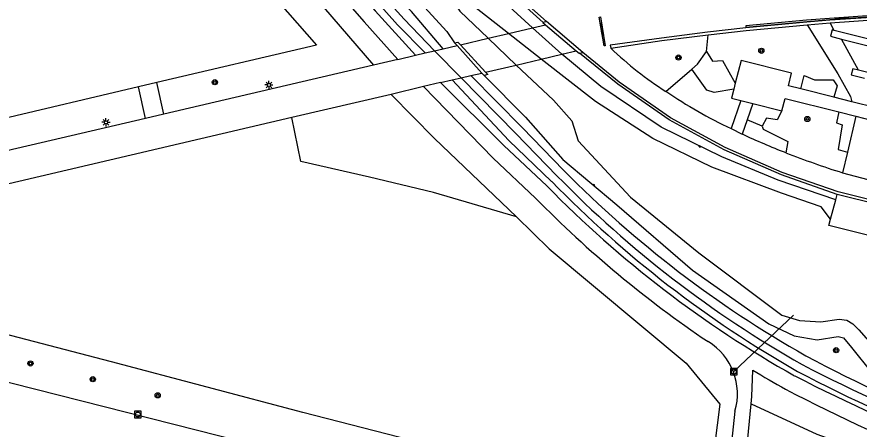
# Model space of a CAD drawing. Extents: x 131000 to 133014, y 396499 to 399001.
# Drawn here: x 132758.2 to 132887.8, y 396968.2 to 397031.7 of the extents above; entities that cross this region are included whole.
import ezdxf

# ---------------------------------------------------------------- set-up
doc = ezdxf.new("R2010")
doc.units = 0
for name, color, linetype in [('gg-afsc-hekwerk', 7, 'Continuous'), ('gg-afsc-muur', 7, 'Continuous'), ('gg-aspt-spoorlijn', 7, 'Continuous'), ('gg-knt-verharding', 7, 'Continuous'), ('gg-kntw-bovenkant insteek waterloop', 7, 'Continuous'), ('gg-kntw-waterlijn', 7, 'Continuous'), ('gg-kwrk-duiker nz buis', 7, 'Continuous'), ('gg-kwrk-kunstwerk niveau 01', 7, 'Continuous'), ('gg-kwrk-steiger', 7, 'Continuous'), ('gt-grn-afwateringsgoot', 7, 'Continuous'), ('gt-grn-groengrens', 7, 'Continuous'), ('gt-symb-afwateringsgoot', 7, 'Continuous'), ('gt-symb-boom', 7, 'Continuous'), ('gt-symb-lichtmast', 7, 'Continuous'), ('gt-symb-rioolschacht', 7, 'Continuous'), ('gt-symb-talud symbool', 7, 'Continuous')]:
    doc.layers.add(name, color=color, linetype=linetype)

# ---------------------------------------------------------------- blocks, each defined once
blk = doc.blocks.new('gt0-BOOM')
at = {"layer": 'gt-symb-boom'}
for radius in [0.4, 0.2]:
    blk.add_circle((0, 0), radius, dxfattribs=at)
blk = doc.blocks.new('gt0-AFWGT')
at = {"layer": 'gt-symb-afwateringsgoot'}
for p, q in [((-1.08, 0), (-0.73, 0)), ((-0.23, 0), (0.22, 0)), ((0.72, 0), (1.07, 0))]:
    blk.add_line(p, q, dxfattribs=at)
for points in [[(-0.73, 0.08), (-0.23, 0.08), (-0.23, -0.08), (-0.73, -0.08)], [(0.22, 0.08), (0.72, 0.08), (0.72, -0.08), (0.22, -0.08)]]:
    blk.add_lwpolyline(points, close=True, dxfattribs=at)
blk = doc.blocks.new('gt0-TALUD_1')
at = {"layer": 'gt-symb-talud symbool'}
for p, q in [((0, -1), (0, 0)), ((-1, -1), (-1, 0)), ((-0.5, -2), (-0.5, 0)), ((0.5, -2), (0.5, 0)), ((1, -1), (1, 0))]:
    blk.add_line(p, q, dxfattribs=at)
blk = doc.blocks.new('gt0-AFWGT_1')
at = {"layer": 'gt-symb-afwateringsgoot'}
for p, q in [((-1.08, 0), (-0.73, 0)), ((-0.23, 0), (0.22, 0)), ((0.72, 0), (1.07, 0))]:
    blk.add_line(p, q, dxfattribs=at)
for points in [[(-0.73, 0.08), (-0.23, 0.08), (-0.23, -0.08), (-0.73, -0.08)], [(0.22, 0.08), (0.72, 0.08), (0.72, -0.08), (0.22, -0.08)]]:
    blk.add_lwpolyline(points, close=True, dxfattribs=at)
blk = doc.blocks.new('gt0-RS')
at = {"layer": 'gt-symb-rioolschacht'}
blk.add_lwpolyline([(-0.5, -0.5), (0.5, -0.5), (0.5, 0.5), (-0.5, 0.5)], close=True, dxfattribs=at)
blk.add_circle((0, 0), 0.375, dxfattribs=at)
blk = doc.blocks.new('gt0-LMAST')
at = {"layer": 'gt-symb-lichtmast'}
for p, q in [((-0.18, 0.17), (-0.45, 0.44)), ((-0.01, 0.25), (-0.01, 0.62)), ((0.17, 0.17), (0.44, 0.44)), ((-0.26, 0), (-0.63, 0)), ((-0.18, -0.18), (-0.45, -0.45)), ((-0.01, -0.25), (-0.01, -0.63)), ((0.44, -0.45), (0.17, -0.18)), ((0.24, 0), (0.62, 0))]:
    blk.add_line(p, q, dxfattribs=at)
blk.add_circle((-0.01, 0), 0.25, dxfattribs=at)

msp = doc.modelspace()

# ---------------------------------------------------------------- linework, layer by layer
at = {"layer": 'gg-afsc-hekwerk'}
for p, q in [((132779.78, 397021.55), (132776.95, 397020.91)), ((132776.95, 397020.91), (132728.13, 397009.42))]:
    msp.add_line(p, q, dxfattribs=at)
for points in [[(132782.36, 397052.38), (132804.29, 397027.31), (132779.78, 397021.55)], [(132852.57, 396941.8), (132853.12, 396950.93), (132711.33, 396986.92), (132710.19, 396986.62)]]:
    msp.add_lwpolyline(points, dxfattribs=at)
at = {"layer": 'gg-afsc-muur'}
msp.add_line((132879.8, 397030.46), (132883.33, 397030.75), dxfattribs=at)
for points in [[(132839.68, 397030.94), (132834.33, 397035.79), (132825.79, 397043.69), (132818.91, 397050.44), (132810.97, 397058.63), (132768.61, 397104.24), (132768.31, 397103.97)], [(132839.19, 397030.82), (132834.05, 397035.5), (132825.5, 397043.39), (132818.65, 397050.17), (132810.68, 397058.36), (132768.31, 397103.97)], [(132929.33, 397032.65), (132920.96, 397032.73), (132915.2, 397032.67), (132899.99, 397032.18), (132891.28, 397031.7), (132883.29, 397031.15), (132879.75, 397030.86), (132870.38, 397029.98), (132864.46, 397029.34), (132857.38, 397028.42), (132849.51, 397027.33), (132849.59, 397026.88)], [(132883.33, 397030.75), (132891.32, 397031.31), (132900.04, 397031.78), (132914.94, 397032.27)], [(132864.55, 397028.93), (132870.39, 397029.56), (132879.8, 397030.46)], [(132849.59, 397026.88), (132857.44, 397028.03), (132864.55, 397028.93)], [(132884.42, 397004.34), (132875.83, 397007.34), (132867, 397011.18), (132858.55, 397015.8), (132850.66, 397021.32), (132844.76, 397026.08)], [(132963.11, 396984.99), (132884.58, 397004.73), (132875.97, 397007.72), (132867.17, 397011.56), (132858.75, 397016.13), (132850.89, 397021.64), (132845.27, 397026.19)]]:
    msp.add_lwpolyline(points, dxfattribs=at)
at = {"layer": 'gg-aspt-spoorlijn'}
msp.add_line((132826.55, 397022.28), (132822.48, 397026.46), dxfattribs=at)
for points in [[(132822.48, 397026.46), (132817.8, 397031.34), (132810.51, 397039.39), (132770.17, 397085.28), (132758, 397099.01)], [(132841.31, 397007.22), (132834.98, 397013.72), (132826.55, 397022.28)]]:
    msp.add_lwpolyline(points, dxfattribs=at)
for centre, radius, start, end in [((132963.15, 397126.25), 170.34, 224.3317, 240.4045), ((132990.81, 397193.17), 242.35, 242.5318, 255.5202)]:
    msp.add_arc(centre, radius, start, end, dxfattribs=at)
at = {"layer": 'gg-knt-verharding'}
for p, q in [((132883.97, 397029.59), (132883.33, 397030.75)), ((132887.67, 397023.48), (132885.1, 397028.25)), ((132821.05, 397026.12), (132822.48, 397026.46)), ((132822.48, 397026.46), (132823.78, 397026.75)), ((132823.78, 397026.75), (132825.93, 397027.25)), ((132816.83, 397025.13), (132813.09, 397024.23)), ((132816.83, 397025.13), (132819.55, 397025.77)), ((132819.55, 397025.77), (132821.05, 397026.12)), ((132813.09, 397024.23), (132780.82, 397016.68)), ((132826.55, 397022.28), (132828.08, 397022.63)), ((132828.08, 397022.63), (132829.77, 397023.02)), ((132780.82, 397016.68), (132779.78, 397021.55)), ((132823.4, 397021.55), (132820.8, 397020.94)), ((132823.4, 397021.55), (132825.21, 397021.96)), ((132825.21, 397021.96), (132826.55, 397022.28)), ((132868.74, 397021.46), (132868.51, 397020.52)), ((132778.02, 397016.05), (132776.95, 397020.91)), ((132820.8, 397020.94), (132815.78, 397019.74)), ((132883.88, 397019.3), (132878.82, 397020.58)), ((132815.78, 397019.74), (132800.52, 397016.18)), ((132869.58, 397018.78), (132868.08, 397014.47)), ((132869.58, 397018.78), (132871.45, 397018.33)), ((132886.68, 397018.59), (132883.88, 397019.3)), ((132871.45, 397018.33), (132870.55, 397015.82)), ((132871.45, 397018.33), (132875.92, 397017.2)), ((132890.41, 397017.67), (132886.68, 397018.59)), ((132800.52, 397016.18), (132732.66, 397000.3)), ((132780.82, 397016.68), (132778.02, 397016.05)), ((132884.68, 397017.03), (132887.27, 397016.38)), ((132887.27, 397016.38), (132885.99, 397010.85)), ((132887.27, 397016.38), (132890.84, 397015.47)), ((132870.55, 397015.82), (132869.77, 397013.64)), ((132868.08, 397014.47), (132869.77, 397013.64)), ((132885.99, 397010.85), (132885.24, 397007.67)), ((132885.24, 397007.67), (132889.12, 397006.65)), ((132869.63, 396956.16), (132871.17, 396972.11)), ((132868.69, 396970.96), (132866.45, 396950.3))]:
    msp.add_line(p, q, dxfattribs=at)
for points in [[(132758.29, 397094.53), (132764.05, 397088.44), (132788.92, 397060.38), (132813.34, 397032.62), (132819.55, 397025.77)], [(132786.12, 397055.56), (132788.01, 397057.46), (132788.4, 397057.42), (132811.63, 397030.91), (132816.83, 397025.13)], [(132879.8, 397030.46), (132884.53, 397022.92), (132886.47, 397019.42), (132886.68, 397018.59)], [(132883.97, 397029.59), (132883.64, 397029.66), (132883.4, 397028.68), (132885.1, 397028.25)], [(132918.54, 397020.86), (132905.81, 397024.08), (132906.81, 397027.96), (132899.05, 397029.91), (132898.08, 397026.05), (132883.97, 397029.59)], [(132885.1, 397028.25), (132897.83, 397025.04), (132897.35, 397023.11), (132899.29, 397022.64), (132898.8, 397020.67), (132887.67, 397023.48)], [(132878.82, 397020.58), (132876.91, 397021.07), (132877.4, 397023.01), (132869.63, 397024.96), (132868.74, 397021.46)], [(132887.67, 397023.48), (132886.82, 397023.7), (132886.58, 397022.73), (132888.61, 397022.22)], [(132839.74, 397005.67), (132833.14, 397011.87), (132823.4, 397021.55)], [(132838.02, 397003.78), (132831.49, 397009.92), (132820.8, 397020.94)], [(132868.51, 397020.52), (132868.16, 397019.16), (132869.58, 397018.78)], [(132875.92, 397017.2), (132876.41, 397019.12), (132884.68, 397017.03)], [(132778.02, 397016.05), (132729.17, 397004.63), (132728.13, 397009.42)], [(132871.17, 396972.11), (132871.27, 396973.23), (132871.41, 396977.3)]]:
    msp.add_lwpolyline(points, dxfattribs=at)
for centre, radius, start, end in [((132884.33, 397062.31), 49.62, 225.5651, 238.0506), ((132900.49, 397082.56), 75.41, 235.77, 244.5456), ((132925.05, 397133.72), 132.19, 245.2805, 248.4539), ((132924.94, 397133.59), 132.03, 248.4797, 252.5052), ((132961.12, 397124.39), 169.79, 224.3674, 240.6384), ((132958.74, 397121.68), 168.74, 224.3213, 236.0706), ((132859.61, 396973.61), 9.46, 343.7023, 58.4773), ((132958.61, 397121.44), 168.47, 238.8305, 240.815), ((132993.23, 397199.65), 251.28, 242.6732, 255.3573), ((132986.22, 397181.94), 234.81, 242.1303, 255.9072)]:
    msp.add_arc(centre, radius, start, end, dxfattribs=at)
at = {"layer": 'gg-kntw-bovenkant insteek waterloop'}
msp.add_line((132837.53, 397029.98), (132842.06, 397025.91), dxfattribs=at)
for points in [[(132837.53, 397029.98), (132827.47, 397039.2), (132823.13, 397044.23), (132817.7, 397050.03), (132814.73, 397052.13), (132810.15, 397056.41), (132804.61, 397062.76), (132799.04, 397069.21), (132795.16, 397073.74), (132788.79, 397079.52), (132783.39, 397085.76), (132775.35, 397094.95), (132771.11, 397099.01), (132766.74, 397102.47)], [(132763.28, 397099.17), (132765.97, 397096.16), (132770.89, 397089.73), (132776.18, 397082.16), (132784.51, 397072.51), (132793.79, 397062.32), (132798.77, 397055.66), (132807.89, 397047.43), (132824.34, 397029.44), (132825.56, 397027.66)], [(132884.19, 397003.51), (132875.33, 397006.54), (132866.65, 397010.11), (132857.32, 397014.71), (132848.05, 397020.98), (132842.06, 397025.91)], [(132830.13, 397022.66), (132836.49, 397016.24), (132842.19, 397009.74), (132850.49, 397002.72), (132862.16, 396992.69), (132873.9, 396984.42), (132877.81, 396982.55), (132881.35, 396981.94), (132884.55, 396982.48), (132885.4, 396982.26), (132886.63, 396980.78), (132889.76, 396976.85), (132893.01, 396974.45), (132901.91, 396970.17), (132918.74, 396964.04), (132931.83, 396960.16), (132944.38, 396957.32), (132953.7, 396955.95)]]:
    msp.add_lwpolyline(points, dxfattribs=at)
at = {"layer": 'gg-kntw-waterlijn'}
for p, q in [((132838.89, 397025.16), (132833.84, 397029.11)), ((132830.71, 397028.38), (132835.05, 397024.26))]:
    msp.add_line(p, q, dxfattribs=at)
for points in [[(132833.84, 397029.11), (132828.39, 397033.37), (132823.37, 397040.15), (132820.87, 397044.28), (132816.94, 397048.1), (132813.82, 397050.01), (132807.6, 397053.3), (132805.79, 397054.87), (132803.5, 397057.38), (132802.52, 397059.3), (132800.36, 397063.9), (132797.17, 397068.36), (132792.3, 397073.37), (132787.41, 397077.41), (132784.53, 397079.34), (132782.53, 397081.15), (132779.88, 397084.89), (132776.33, 397089.67), (132769.91, 397097.15), (132765.67, 397101.45)], [(132764.25, 397100.1), (132767.11, 397098.06), (132772.86, 397091.15), (132778.3, 397084.26), (132786.86, 397074.28), (132792.7, 397070.27), (132797.01, 397065.32), (132801.54, 397056.71), (132804.13, 397053.46), (132807.96, 397050.73), (132813.13, 397047.49), (132817.17, 397045.55), (132818.05, 397044.74), (132821.83, 397039.36), (132826.34, 397032.54), (132830.71, 397028.38)], [(132883.38, 397000.51), (132881.94, 397002.45), (132875.86, 397004.54), (132865.14, 397008.51), (132856.04, 397012.93), (132847.23, 397018.62), (132838.89, 397025.16)], [(132835.05, 397024.26), (132840.76, 397018.84), (132843.61, 397015.66), (132844.55, 397012.6), (132852.6, 397003.89), (132863.12, 396995.35), (132875.92, 396985.77), (132878.6, 396984.92), (132881.89, 396984.73), (132884.72, 396985.12), (132885.87, 396984.98), (132886.81, 396984.39), (132887.76, 396983.47), (132892.59, 396977.97), (132894.58, 396976.36), (132902.38, 396972.8), (132920.55, 396966.54), (132932, 396963.1), (132945.37, 396959.9), (132954.35, 396958.45)]]:
    msp.add_lwpolyline(points, dxfattribs=at)
at = {"layer": 'gg-kwrk-duiker nz buis'}
msp.add_line((132868.51, 396977.05), (132877.7, 396985.75), dxfattribs=at)
at = {"layer": 'gg-kwrk-kunstwerk niveau 01'}
for p, q in [((132837.53, 397029.98), (132839.56, 397030.45)), ((132839.68, 397030.94), (132839.19, 397030.82)), ((132839.56, 397030.45), (132844.27, 397026.43)), ((132845.27, 397026.19), (132839.68, 397030.94)), ((132830.71, 397028.38), (132833.84, 397029.11)), ((132833.84, 397029.11), (132837.53, 397029.98)), ((132826.46, 397027.38), (132830.71, 397028.38)), ((132825.93, 397027.25), (132825.56, 397027.66)), ((132829.77, 397023.02), (132825.93, 397027.25)), ((132826.46, 397027.38), (132830.32, 397023.14)), ((132842.06, 397025.91), (132844.27, 397026.43)), ((132835.05, 397024.26), (132838.89, 397025.16)), ((132838.89, 397025.16), (132842.06, 397025.91)), ((132844.76, 397026.08), (132845.27, 397026.19)), ((132830.32, 397023.14), (132835.05, 397024.26)), ((132830.13, 397022.66), (132829.77, 397023.02))]:
    msp.add_line(p, q, dxfattribs=at)
for points in [[(132839.19, 397030.82), (132839.12, 397030.81), (132839.56, 397030.45)], [(132825.56, 397027.66), (132826.08, 397027.78), (132826.46, 397027.38)], [(132844.27, 397026.43), (132844.72, 397026.07), (132844.76, 397026.08)], [(132830.32, 397023.14), (132830.68, 397022.78), (132830.13, 397022.66)]]:
    msp.add_lwpolyline(points, dxfattribs=at)
at = {"layer": 'gg-kwrk-steiger'}
for p, q in [((132883.38, 397000.51), (132884.19, 397003.51)), ((132884.19, 397003.51), (132884.42, 397004.34)), ((132963.93, 396984.38), (132884.42, 397004.34))]:
    msp.add_line(p, q, dxfattribs=at)
msp.add_lwpolyline([(132954.35, 396958.45), (132959.87, 396980.32), (132883.13, 396999.57), (132883.38, 397000.51)], dxfattribs=at)
at = {"layer": 'gt-grn-afwateringsgoot'}
for points in [[(132870.35, 397030.29), (132870.36, 397030.09), (132879.78, 397030.97), (132883.28, 397031.25), (132891.28, 397031.81), (132900, 397032.29), (132915.31, 397032.8), (132921.1, 397032.83), (132929.34, 397032.76), (132929.33, 397032.95), (132921.07, 397033.04), (132915.26, 397033), (132900, 397032.5), (132891.25, 397032.01), (132883.25, 397031.44), (132879.71, 397031.16), (132870.35, 397030.29)], [(132847.8, 397031.65), (132847.98, 397031.67), (132848.73, 397027.22), (132848.55, 397027.2), (132847.8, 397031.65)]]:
    msp.add_lwpolyline(points, dxfattribs=at)
at = {"layer": 'gt-grn-groengrens'}
for p, q in [((132786.12, 397055.56), (132813.09, 397024.23)), ((132864.32, 397026.36), (132864.55, 397028.93)), ((132858.07, 397020.21), (132862.05, 397023.64)), ((132872.85, 397014.87), (132870.55, 397015.82))]:
    msp.add_line(p, q, dxfattribs=at)
for points in [[(132823.78, 397026.75), (132818.94, 397032.51), (132811.62, 397040.31), (132771.16, 397086.49), (132761.5, 397097.55)], [(132821.05, 397026.12), (132816.8, 397030.45), (132809.55, 397038.59), (132769.13, 397084.53), (132759.91, 397094.58), (132758.96, 397095.18)], [(132862.05, 397023.64), (132862.92, 397024.39), (132864.32, 397026.36)], [(132864.32, 397026.36), (132865.24, 397024.88), (132866.78, 397024.96), (132868.74, 397021.46)], [(132842.34, 397008.04), (132835.97, 397014.63), (132828.08, 397022.63)], [(132868.51, 397020.52), (132865.5, 397020.01), (132864.36, 397020.41), (132862.05, 397023.64)], [(132878.82, 397020.58), (132879.34, 397022.66), (132880.91, 397022), (132883.81, 397022), (132884.43, 397021.06), (132883.88, 397019.3)], [(132840.49, 397006.35), (132833.89, 397012.66), (132825.21, 397021.96)], [(132815.78, 397019.74), (132822.49, 397012.94), (132835.1, 397000.91)], [(132835.1, 397000.91), (132822.32, 397004.62), (132812.45, 397006.98), (132801.9, 397009.4), (132800.52, 397016.18)], [(132875.92, 397017.2), (132875.17, 397015.84), (132873.56, 397016.07), (132872.85, 397014.87)], [(132884.68, 397017.03), (132884.32, 397015.37), (132885.18, 397015.03), (132884.58, 397011.23), (132885.99, 397010.85)], [(132872.85, 397014.87), (132873.03, 397014.36), (132876.84, 397012.51), (132876.5, 397010.76)], [(132835.1, 397000.91), (132840.11, 396995.97), (132861.16, 396978.37), (132866.34, 396972.06), (132864.79, 396959.5), (132861.81, 396957.46), (132856.24, 396957.28), (132837.34, 396961.74), (132802.22, 396970.74), (132772.78, 396978.57), (132744.23, 396985.98), (132730.97, 396989.26), (132733.9, 396992.42), (132732.66, 397000.3)], [(132871.17, 396972.11), (132881.3, 396967.42), (132897.93, 396961.49), (132916.39, 396954.61), (132921.11, 396953.23), (132921.11, 396951.64), (132899.12, 396953.18), (132869.63, 396956.16)]]:
    msp.add_lwpolyline(points, dxfattribs=at)
for centre, radius, start, end in [((132964.23, 397128.52), 171.39, 224.6679, 240.3966), ((132963.1, 397125.75), 171.14, 224.2424, 240.3055), ((132986.27, 397180.11), 227.22, 241.9923, 255.7843), ((132987.97, 397185.31), 235.33, 242.229, 255.7281)]:
    msp.add_arc(centre, radius, start, end, dxfattribs=at)

# ---------------------------------------------------------------- block references
at = {"layer": 'gt-symb-afwateringsgoot'}
for name, p, xscale, yscale, rotation in [('gt0-AFWGT', (132885.13, 397031.49), 1.000005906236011, 1.0000059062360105, 4.057041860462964), ('gt0-AFWGT_1', (132848.22, 397029.69), 0.9999785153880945, 0.9999785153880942, -80.45172417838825)]:
    msp.add_blockref(name, p, dxfattribs=dict(at, xscale=xscale, yscale=yscale, rotation=rotation))
at = {"layer": 'gt-symb-boom'}
for p in [(132872.75, 397026.45), (132860, 397025.41), (132788.68, 397021.62), (132879.82, 397015.96), (132884.24, 396980.35), (132760.32, 396978.31), (132769.9, 396975.89), (132779.89, 396973.41)]:
    msp.add_blockref('gt0-BOOM', p, dxfattribs=at)
at = {"layer": 'gt-symb-lichtmast'}
for p in [(132797, 397021.2), (132771.94, 397015.44)]:
    msp.add_blockref('gt0-LMAST', p, dxfattribs=at)
at = {"layer": 'gt-symb-rioolschacht'}
for p in [(132868.51, 396977.05), (132776.82, 396970.46)]:
    msp.add_blockref('gt0-RS', p, dxfattribs=at)
at = {"layer": 'gt-symb-talud symbool'}
for p, xscale, yscale, rotation in [((132863.31, 397011.76), 0.10017983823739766, 0.10017983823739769, -26.053495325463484), ((132846.95, 397005.71), 0.10000499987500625, 0.10000499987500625, 139.46084825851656)]:
    msp.add_blockref('gt0-TALUD_1', p, dxfattribs=dict(at, xscale=xscale, yscale=yscale, rotation=rotation))

doc.saveas('drawing.dxf')
